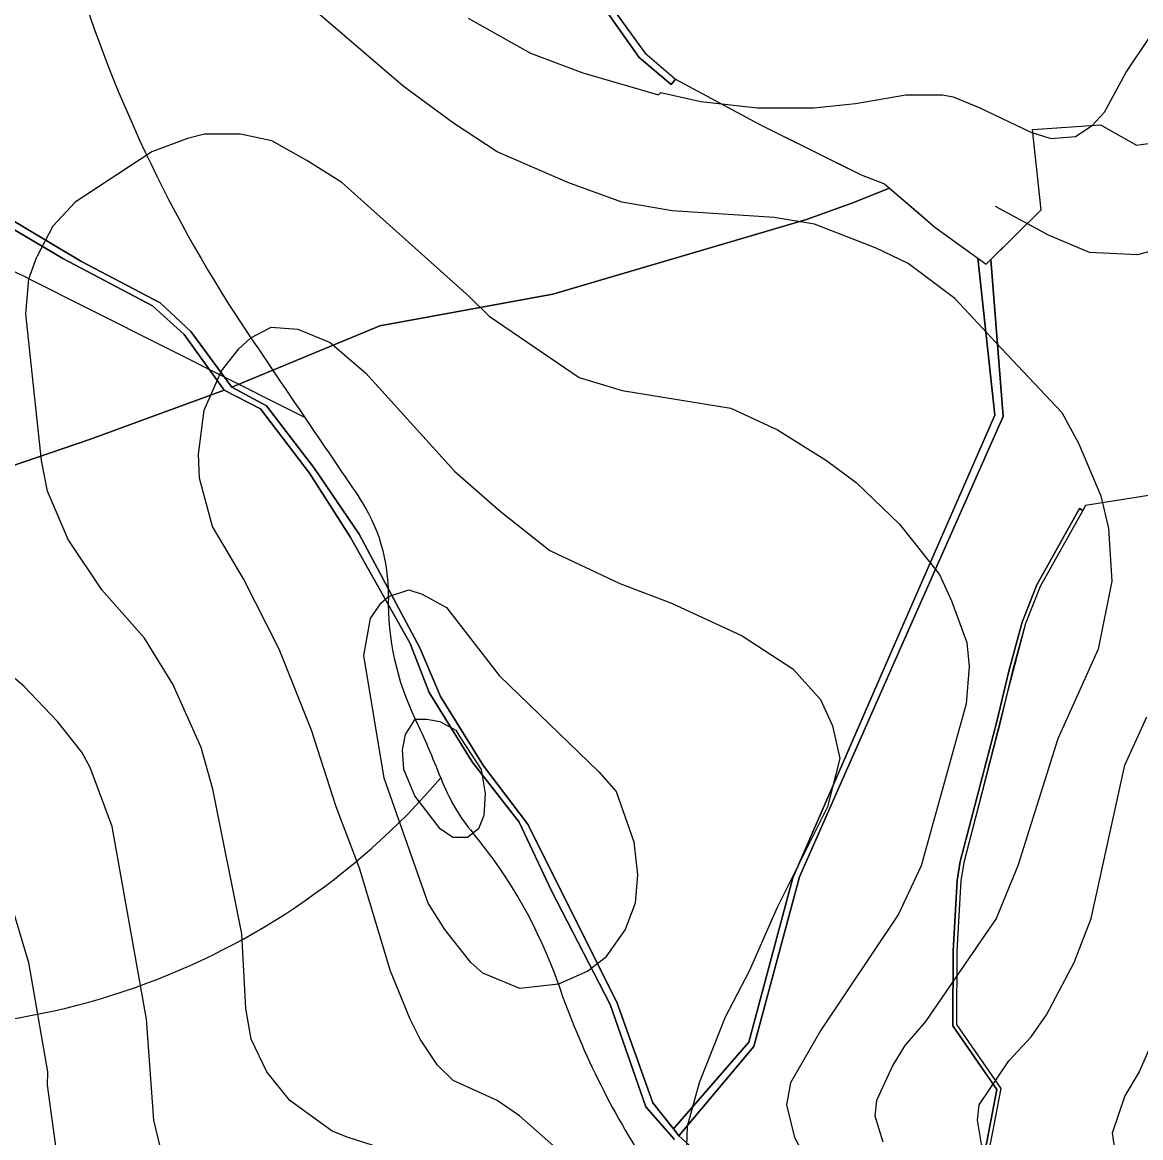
# Model space of a CAD drawing. Extents: x -510989 to -501240, y -1184665 to -1176098.
# Drawn here: x -509271 to -508760, y -1177572 to -1177063 of the extents above; entities that cross this region are included whole.
import ezdxf

# ---------------------------------------------------------------- set-up
doc = ezdxf.new("R2010")
doc.units = 0
for name, color, linetype in [('lesni_pozemek', 7, 'Continuous'), ('NAVRH_rozvodnice', 7, 'Continuous'), ('ostatni_plocha_x_ostatni_komunikace', 7, 'Continuous'), ('popis', 7, 'Continuous'), ('STAV_povodi', 7, 'Continuous'), ('vrstevnice_01', 7, 'Continuous'), ('vrstevnice_02', 7, 'Continuous'), ('vrstevnice_03', 7, 'Continuous')]:
    doc.layers.add(name, color=color, linetype=linetype)

msp = doc.modelspace()

# ---------------------------------------------------------------- linework, layer by layer
at = {"layer": 'lesni_pozemek'}
for points in [[(-509017.11, -1177039.39), (-508989.16, -1177078.93), (-508974.65, -1177091.25), (-508972.56, -1177088.8), (-508934.38, -1177109.47), (-508899.52, -1177126.73), (-508887.9, -1177132.49), (-508877.21, -1177136.69), (-508874.94, -1177138.63), (-508892.13, -1177145.41), (-508912.77, -1177152.91), (-509028.59, -1177187.07), (-509107.51, -1177201.43), (-509175.08, -1177229.45), (-509193.87, -1177204.06), (-509207.88, -1177190.92), (-509244, -1177171.92), (-509312.72, -1177131)], [(-508942.96, -1177596.56), (-508971.1, -1177571.13), (-508936.79, -1177530.46), (-508916.06, -1177453.03), (-508869.26, -1177347.22), (-508823.08, -1177242.88), (-508828.71, -1177171.21), (-508805.74, -1177148.47), (-508809.62, -1177111.91), (-508778.62, -1177109.76), (-508762.2, -1177119.06), (-508679.77, -1177107.48)], [(-509319.66, -1177130.84), (-509252.35, -1177170.69), (-509211.39, -1177192.28), (-509196.89, -1177205.34), (-509178.71, -1177230.79), (-509239.62, -1177253.18), (-509344.05, -1177288.82)], [(-509344.05, -1177288.82), (-509239.62, -1177253.18), (-509178.71, -1177230.79), (-509162.11, -1177239.33), (-509139.7, -1177268.69), (-509121.05, -1177297.71), (-509093.8, -1177346.5), (-509085.03, -1177368.79), (-509065.44, -1177400.5), (-509043.97, -1177428.04), (-509029.15, -1177459.34), (-509002.5, -1177511.22), (-508986.2, -1177557.99), (-508973.14, -1177572.9)], [(-508736.54, -1177275.73), (-508785.53, -1177283.4), (-508786.76, -1177285.68), (-508788.24, -1177284.85), (-508807.71, -1177319.74), (-508814.45, -1177336.76), (-508820.54, -1177359.03), (-508826.02, -1177382.1), (-508842.72, -1177446.04), (-508844.07, -1177454.57), (-508845.89, -1177486.81), (-508846.01, -1177520.92), (-508825.95, -1177550.04), (-508831.28, -1177577.88)]]:
    msp.add_lwpolyline(points, dxfattribs=at)
msp.add_lwpolyline([(-508892.13, -1177145.41), (-508874.94, -1177138.63), (-508861.54, -1177150.1), (-508854.2, -1177156.39), (-508834.58, -1177170.64), (-508826.91, -1177242.18), (-508872.6, -1177346.85), (-508919.08, -1177453.39), (-508939.15, -1177528.44), (-508973.56, -1177568.04), (-508983.04, -1177556.18), (-508999.39, -1177510.16), (-509040.13, -1177428.74), (-509060.28, -1177402.36), (-509079.87, -1177370.65), (-509089.31, -1177348.5), (-509117.03, -1177296.55), (-509137.43, -1177266.65), (-509159.27, -1177238.01), (-509175.08, -1177229.45), (-509107.51, -1177201.43), (-509028.59, -1177187.07), (-508912.77, -1177152.91)], close=True, dxfattribs=at)
at = {"layer": 'NAVRH_rozvodnice'}
for centre, radius, start, end in [((-508637.53, -1176850.07), 638.05, 196.47305, 214.0147), ((-509692.3, -1178026.87), 947.3, 63.37796, 69.0826), ((-543095.39, -1244667.26), 75490.64, 63.2709723, 63.3779597), ((-494587.46, -1167367.93), 17588.43, 214.014701, 214.300131), ((-509181.53, -1177323.38), 77.86, 358.8088, 34.3001), ((-508981.46, -1177327.54), 122.25, 178.8088, 205.9299), ((-509389.93, -1177526.15), 331.94, 20.8799, 25.9299), ((-509327.54, -1177195.98), 325.99, 257.3092, 319.4646), ((-508997.15, -1177376.32), 88.45, 200.8799, 219.8558), ((-509233.38, -1177573.52), 219.28, 19.0374, 39.8558), ((-508669.12, -1177378.82), 377.62, 199.0374, 213.2975)]:
    msp.add_arc(centre, radius, start, end, dxfattribs=at)
at = {"layer": 'ostatni_plocha_x_ostatni_komunikace'}
for points in [[(-509214.64, -1176836.37), (-509190.71, -1176845.25), (-509165.53, -1176868.71), (-509146.27, -1176910.76), (-509138.86, -1176931.62), (-509049.14, -1177003.48), (-509027.79, -1177027.79), (-509015.94, -1177036.39), (-508986.61, -1177076.81), (-508972.56, -1177088.8), (-508974.65, -1177091.25), (-508989.16, -1177078.93), (-509017.11, -1177039.39), (-509031.87, -1177029.06), (-509052.36, -1177005.53), (-509141.23, -1176933.05), (-509168.42, -1176870.52), (-509191.42, -1176847.77), (-509215.47, -1176839.01)], [(-508830.86, -1177173.34), (-508828.71, -1177171.21), (-508823.08, -1177242.88), (-508869.26, -1177347.22), (-508916.06, -1177453.03), (-508936.79, -1177530.46), (-508971.1, -1177571.13), (-508973.56, -1177568.04), (-508939.15, -1177528.44), (-508919.08, -1177453.39), (-508872.6, -1177346.85), (-508826.91, -1177242.18), (-508834.58, -1177170.64)]]:
    msp.add_lwpolyline(points, close=True, dxfattribs=at)
for points in [[(-508973.14, -1177572.9), (-508986.2, -1177557.99), (-509002.5, -1177511.22), (-509029.15, -1177459.34), (-509043.97, -1177428.04), (-509065.44, -1177400.5), (-509085.03, -1177368.79), (-509093.8, -1177346.5), (-509121.05, -1177297.71), (-509139.7, -1177268.69), (-509162.11, -1177239.33), (-509178.71, -1177230.79), (-509196.89, -1177205.34), (-509211.39, -1177192.28), (-509252.35, -1177170.69), (-509319.66, -1177130.84)], [(-509312.72, -1177131), (-509244, -1177171.92), (-509207.88, -1177190.92), (-509193.87, -1177204.06), (-509175.08, -1177229.45), (-509159.27, -1177238.01), (-509137.43, -1177266.65), (-509117.03, -1177296.55), (-509089.31, -1177348.5), (-509079.87, -1177370.65), (-509060.28, -1177402.36), (-509040.13, -1177428.74), (-508999.39, -1177510.16), (-508983.04, -1177556.18), (-508973.56, -1177568.04), (-508971.1, -1177571.13), (-508942.96, -1177596.56)], [(-508831.28, -1177577.88), (-508825.95, -1177550.04), (-508846.01, -1177520.92), (-508845.89, -1177486.81), (-508844.07, -1177454.57), (-508842.72, -1177446.04), (-508826.02, -1177382.1), (-508820.54, -1177359.03), (-508814.45, -1177336.76), (-508807.71, -1177319.74), (-508788.24, -1177284.85), (-508786.76, -1177285.68), (-508806.17, -1177320.46), (-508812.84, -1177337.3), (-508818.89, -1177359.45), (-508824.37, -1177382.52), (-508841.06, -1177446.39), (-508842.38, -1177454.75), (-508844.19, -1177486.86), (-508844.31, -1177520.39), (-508824.15, -1177549.66), (-508829.58, -1177578.03)]]:
    msp.add_lwpolyline(points, dxfattribs=at)
at = {"layer": 'popis'}
for points in [[(-509001.28, -1177056.6), (-508986.61, -1177076.81), (-508972.56, -1177088.8), (-508934.38, -1177109.47), (-508887.9, -1177132.49), (-508877.21, -1177136.69), (-508874.94, -1177138.63), (-508854.2, -1177156.39), (-508830.86, -1177173.34), (-508805.74, -1177148.47), (-508809.62, -1177111.91), (-508778.62, -1177109.76), (-508762.2, -1177119.06), (-508679.77, -1177107.48)], [(-508736.54, -1177275.73), (-508785.53, -1177283.4), (-508786.76, -1177285.68), (-508806.17, -1177320.46), (-508812.84, -1177337.3), (-508821.63, -1177370.99), (-508832.72, -1177414.46), (-508841.06, -1177446.39), (-508842.38, -1177454.75), (-508843.29, -1177470.8), (-508844.19, -1177486.86), (-508844.31, -1177520.39), (-508824.15, -1177549.66), (-508829.58, -1177578.03)]]:
    msp.add_lwpolyline(points, dxfattribs=at)
at = {"layer": 'STAV_povodi'}
for centre, radius, start, end in [((-508637.53, -1176850.07), 638.05, 196.47305, 214.0147), ((-494587.46, -1167367.93), 17588.43, 214.014701, 214.300131), ((-509181.53, -1177323.38), 77.86, 358.8088, 34.3001), ((-508981.46, -1177327.54), 122.25, 178.8088, 205.9299), ((-509389.93, -1177526.15), 331.94, 20.8799, 25.9299), ((-508997.15, -1177376.32), 88.45, 200.8799, 219.8558), ((-509233.38, -1177573.52), 219.28, 19.0374, 39.8558), ((-508669.12, -1177378.82), 377.62, 199.0374, 213.2975)]:
    msp.add_arc(centre, radius, start, end, dxfattribs=at)
at = {"layer": 'vrstevnice_01'}
for points in [[(-508826.41, -1177209), (-508845.19, -1177189), (-508866.41, -1177173), (-508881.09, -1177166), (-508909.19, -1177155), (-508927.59, -1177152), (-508974.19, -1177149), (-508997.09, -1177145), (-509021.81, -1177136), (-509054.09, -1177122), (-509073.91, -1177109), (-509097, -1177092), (-509135.41, -1177059), (-509155.31, -1177044), (-509174.41, -1177034), (-509189.81, -1177028), (-509207.5, -1177024), (-509227, -1177023), (-509241.19, -1177027), (-509257.59, -1177035), (-509321.19, -1177095)], [(-509093.81, -1177518), (-509102.69, -1177496), (-509116.81, -1177449), (-509127.5, -1177421), (-509138.81, -1177386), (-509153.59, -1177349), (-509169.81, -1177317), (-509183.91, -1177293), (-509189.91, -1177271), (-509190.31, -1177260), (-509187.69, -1177240), (-509179.91, -1177222), (-509171.91, -1177212), (-509166.41, -1177207), (-509157.19, -1177202), (-509145, -1177203), (-509130.31, -1177209), (-509113.91, -1177223), (-509073.41, -1177268), (-509052.59, -1177286), (-509029.91, -1177304), (-508998.09, -1177319), (-508974.5, -1177328), (-508942.19, -1177343), (-508919.09, -1177358), (-508906.5, -1177372), (-508900.91, -1177384), (-508897.59, -1177399), (-508903.31, -1177421), (-508926.19, -1177467), (-508939, -1177496), (-508949.91, -1177517), (-508961.81, -1177547), (-508967.31, -1177567), (-508967.59, -1177576)], [(-508826.41, -1177209), (-508796.31, -1177241), (-508788.69, -1177255), (-508778.41, -1177279), (-508775, -1177294), (-508773.41, -1177318), (-508779.69, -1177349), (-508798.09, -1177390), (-508816.41, -1177448), (-508826.31, -1177472), (-508858.5, -1177519), (-508867.91, -1177530), (-508873.41, -1177539), (-508880.91, -1177555), (-508881.59, -1177562), (-508878, -1177574)], [(-509206.19, -1177583), (-509210.81, -1177564), (-509214.09, -1177518), (-509229.69, -1177430), (-509239.81, -1177403), (-509243.59, -1177396), (-509254.69, -1177382), (-509270.09, -1177366), (-509307.5, -1177334)], [(-509016.69, -1177586), (-509043.81, -1177562), (-509054.09, -1177555), (-509074.09, -1177546), (-509081.31, -1177539), (-509089.19, -1177527), (-509093.81, -1177518)], [(-508751, -1177519), (-508760.91, -1177542), (-508767.5, -1177553), (-508773.31, -1177570), (-508770.69, -1177587), (-508765.19, -1177603), (-508761.31, -1177618), (-508760.31, -1177630), (-508761.09, -1177639), (-508770.09, -1177669), (-508771.41, -1177679), (-508771.31, -1177694), (-508765, -1177731), (-508762.69, -1177758), (-508762.59, -1177775), (-508757.69, -1177794)]]:
    msp.add_lwpolyline(points, dxfattribs=at)
at = {"layer": 'vrstevnice_02'}
for points in [[(-509067.31, -1177061), (-509038.81, -1177077), (-509014.91, -1177086), (-508980.31, -1177096), (-508979.31, -1177095), (-508961.09, -1177099), (-508935.19, -1177102), (-508909.5, -1177102), (-508890.41, -1177100), (-508867.5, -1177096), (-508850.81, -1177096), (-508845.91, -1177097), (-508833.69, -1177102), (-508810.41, -1177113), (-508801.31, -1177116), (-508790, -1177115), (-508782.5, -1177110), (-508776.81, -1177104), (-508767, -1177086), (-508755.69, -1177069), (-508741.81, -1177055)], [(-509066.81, -1177188), (-509124.91, -1177136), (-509140.91, -1177126), (-509156.91, -1177117), (-509171.19, -1177114), (-509187.59, -1177114), (-509195.31, -1177116), (-509211.69, -1177122), (-509246.69, -1177145), (-509256.81, -1177156), (-509264.09, -1177170)], [(-509100.19, -1177579), (-509122.09, -1177572), (-509129.41, -1177569), (-509148.59, -1177555), (-509159.19, -1177542), (-509166.31, -1177527), (-509168.81, -1177513), (-509170.5, -1177479), (-509183.81, -1177413), (-509189.09, -1177394), (-509202, -1177365), (-509215, -1177344), (-509234.41, -1177322), (-509249.81, -1177299), (-509259.31, -1177277), (-509262.09, -1177263), (-509269.19, -1177196), (-509267.81, -1177180), (-509264.09, -1177170)], [(-509066.81, -1177188), (-509057.69, -1177197), (-509016.59, -1177225), (-508996.91, -1177231), (-508947.41, -1177239), (-508926.09, -1177249), (-508903.69, -1177263), (-508890.09, -1177273), (-508870.41, -1177292), (-508852.19, -1177315), (-508846.59, -1177327), (-508839.69, -1177346), (-508838.5, -1177357), (-508839.91, -1177374), (-508860.41, -1177448), (-508870.81, -1177470), (-508906.31, -1177523), (-508920.19, -1177547), (-508922, -1177557), (-508918.31, -1177572), (-508895.59, -1177613)], [(-508751, -1177849), (-508775.91, -1177818), (-508787.19, -1177800), (-508793.19, -1177783), (-508794.69, -1177765), (-508789.5, -1177714), (-508792, -1177686), (-508801.91, -1177642), (-508808.09, -1177625), (-508832.91, -1177575), (-508834.81, -1177564), (-508834, -1177557), (-508820.41, -1177537), (-508810.31, -1177526), (-508803.31, -1177516), (-508790.69, -1177492), (-508782.91, -1177472), (-508767.5, -1177402), (-508757.41, -1177380)], [(-509071.09, -1177389), (-509061.31, -1177404), (-509059.5, -1177415), (-509060.09, -1177425), (-509062.59, -1177431), (-509067.5, -1177435), (-509074.31, -1177435), (-509080.09, -1177431), (-509091.59, -1177416), (-509096.69, -1177404), (-509097.19, -1177395), (-509095.91, -1177388), (-509091.41, -1177381), (-509086.09, -1177381), (-509080.19, -1177382), (-509072.91, -1177386), (-509071.09, -1177389)], [(-509277.5, -1177460), (-509267.91, -1177492), (-509259.31, -1177542), (-509259.5, -1177548), (-509255.31, -1177578)]]:
    msp.add_lwpolyline(points, dxfattribs=at)
at = {"layer": 'vrstevnice_03'}
for points in [[(-508338.81, -1177253), (-508339.41, -1177227), (-508334.69, -1177196), (-508335.69, -1177169), (-508348, -1177143), (-508366.09, -1177129), (-508386.69, -1177121), (-508406.91, -1177119), (-508482.19, -1177115), (-508545.81, -1177107), (-508548.09, -1177108), (-508586.91, -1177104), (-508609.41, -1177106), (-508644.19, -1177105), (-508655, -1177107), (-508668.09, -1177111), (-508680, -1177119), (-508709.19, -1177144), (-508724.31, -1177155), (-508739.31, -1177163), (-508761.69, -1177169), (-508783.69, -1177168), (-508802.41, -1177160), (-508826.5, -1177147)], [(-509053.09, -1177361), (-509007.59, -1177405), (-508999.69, -1177414), (-508991.69, -1177437), (-508989.91, -1177452), (-508991, -1177465), (-508995.59, -1177477), (-509004.69, -1177490), (-509012.59, -1177496), (-509026.09, -1177502), (-509043.69, -1177504), (-509060.59, -1177497), (-509066, -1177492), (-509077.91, -1177477), (-509085.59, -1177465), (-509105.59, -1177408), (-509114.81, -1177352), (-509111.81, -1177335), (-509107.19, -1177328), (-509103.69, -1177325), (-509094.31, -1177322), (-509088.31, -1177324), (-509077.09, -1177330), (-509053.09, -1177361)]]:
    msp.add_lwpolyline(points, dxfattribs=at)

doc.saveas('drawing.dxf')
